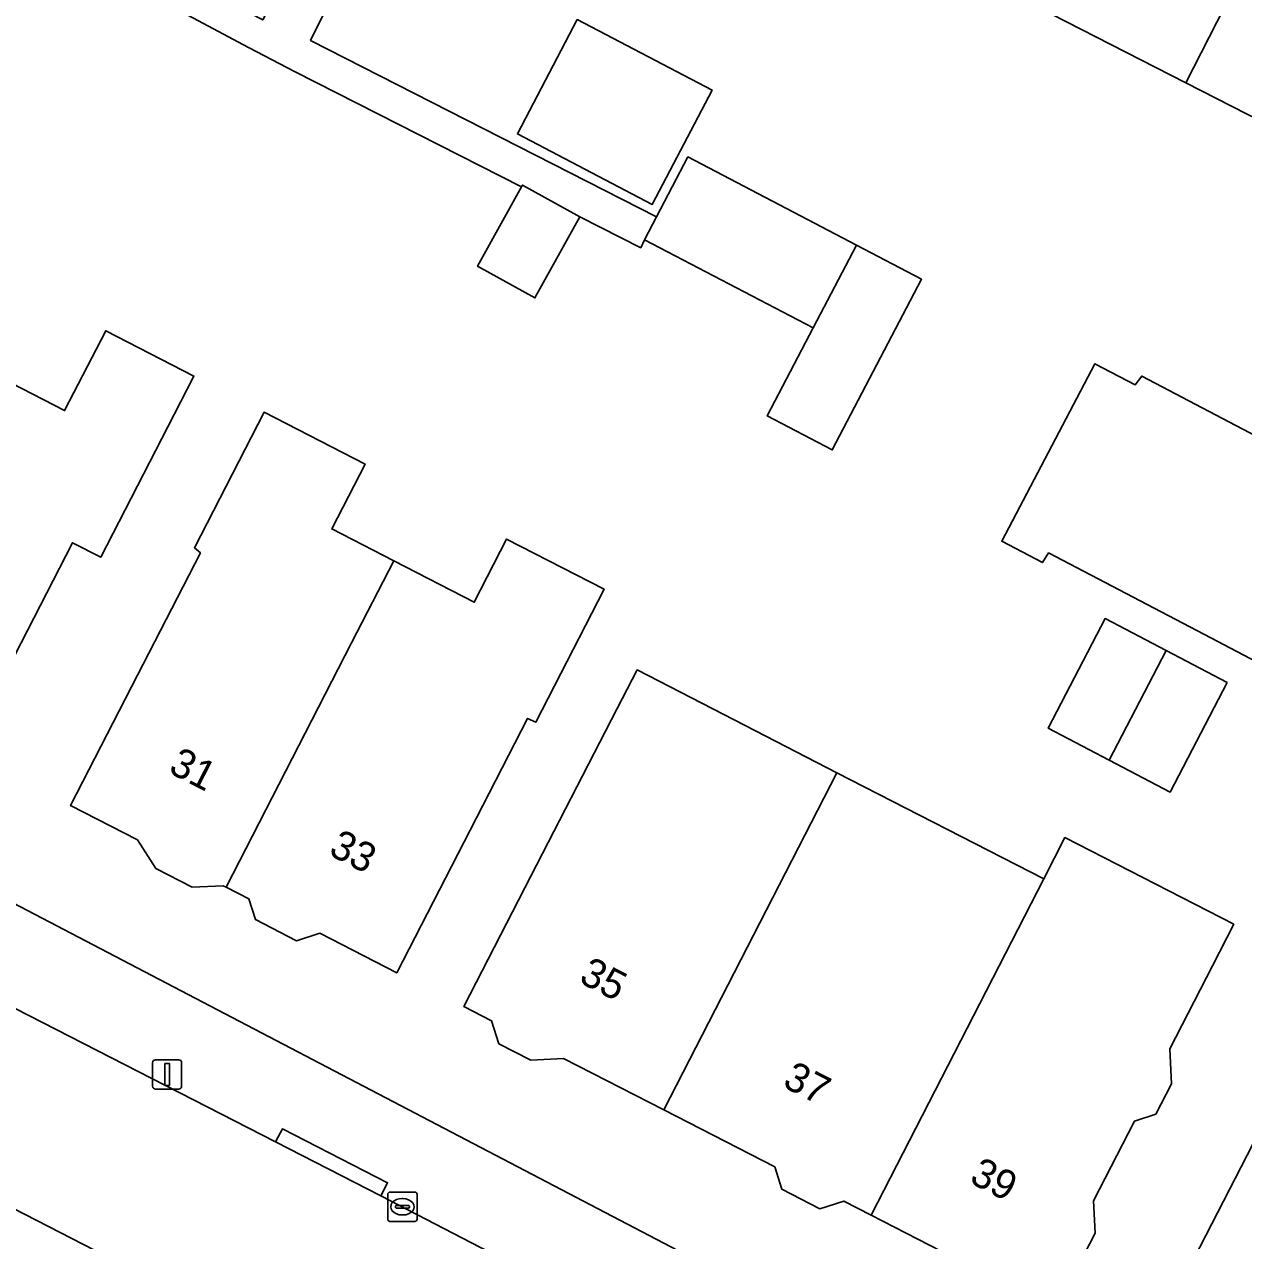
# Model space of a CAD drawing. Extents: x 160349 to 161355, y 381727 to 382854.
# Drawn here: x 161117.06 to 161158.63, y 382412.81 to 382454.27 of the extents above; entities that cross this region are included whole.
import ezdxf

# ---------------------------------------------------------------- set-up
doc = ezdxf.new("R2010")
doc.units = 0
for name, color, linetype in [('IMGEO_Erf', 7, 'Continuous'), ('IMGEO_Kolk', 7, 'Continuous'), ('IMGEO_Lichtmast', 7, 'Continuous'), ('IMGEO_Pand', 7, 'Continuous'), ('IMGEO_Pand_nummerreeks', 7, 'Continuous'), ('IMGEO_Rijbaan_lokaal_open', 7, 'Continuous'), ('IMGEO_Voetpad_open', 7, 'Continuous')]:
    doc.layers.add(name, color=color, linetype=linetype)

msp = doc.modelspace()

# ---------------------------------------------------------------- linework, layer by layer
at = {"layer": 'IMGEO_Erf'}
for points in [[(161130.897, 382461.978), (161126.82, 382453.722), (161138.618, 382447.71), (161139.685, 382449.749), (161145.434, 382446.743), (161147.651, 382445.583), (161144.607, 382439.764), (161142.39, 382440.923), (161143.958, 382443.922), (161138.209, 382446.929), (161138.076, 382446.655), (161136, 382447.711), (161134.471, 382444.944), (161132.513, 382446.026), (161134.006, 382448.728), (161126.294, 382452.657), (161124.705, 382453.479), (161118.842, 382456.62)], [(161099.704, 382433.19), (161153.316, 382405.165), (161164.374, 382426.647), (161165.522, 382428.911), (161168.609, 382434.914), (161171.359, 382440.223), (161172.789, 382443), (161176.806, 382450.653), (161181.334, 382458.271)], [(161175.156, 382455.121), (161174.64, 382454.112), (161173.942, 382453.885), (161172.468, 382450.998), (161172.649, 382450.439), (161172.001, 382449.172), (161171.062, 382448.867), (161169.464, 382445.738), (161165.012, 382448.013), (161163.444, 382448.814), (161156.66, 382452.28), (161150.028, 382455.669)], [(161148.322, 382412.445), (161145.928, 382413.676), (161144.998, 382414.154), (161144.182, 382413.892), (161142.887, 382414.557), (161142.643, 382415.319), (161138.863, 382417.262), (161135.448, 382419.018), (161134.327, 382418.963), (161133.244, 382419.52), (161132.993, 382420.302), (161132.045, 382420.788), (161134.331, 382425.235), (161137.276, 382430.943), (161137.955, 382432.26), (161141.631, 382430.37), (161144.765, 382428.759), (161151.812, 382425.136), (161152.537, 382426.549), (161158.29, 382423.591), (161157.564, 382422.179), (161156.11, 382419.35), (161156.168, 382418.155), (161155.633, 382417.115), (161154.908, 382416.883), (161153.509, 382414.161), (161153.563, 382413.055), (161152.989, 382411.938)]]:
    msp.add_lwpolyline(points, dxfattribs=at)
for points in [[(161135.911, 382454.433), (161140.508, 382452.029), (161138.468, 382448.129), (161133.871, 382450.533)], [(161113.43, 382441.607), (161113.587, 382441.526), (161114.428, 382443.163), (161118.435, 382441.103), (161119.836, 382443.827), (161122.845, 382442.28), (161121.955, 382440.548), (161119.668, 382436.101), (161118.702, 382436.598), (161115.181, 382429.749), (161113.067, 382430.836), (161112.953, 382430.615), (161112.255, 382430.974), (161111.285, 382430.663), (161109.604, 382431.527), (161109.565, 382432.324), (161108.848, 382432.693), (161111.134, 382437.14)], [(161155.154, 382442.277), (161160.658, 382439.388), (161165.085, 382437.064), (161163.726, 382434.477), (161163.773, 382433.303), (161163.27, 382432.345), (161162.31, 382431.738), (161161.937, 382431.027), (161157.51, 382433.351), (161151.977, 382436.253), (161151.771, 382435.923), (161150.383, 382436.651), (161153.556, 382442.697), (161154.935, 382441.981)], [(161125.238, 382441.049), (161128.679, 382439.28), (161127.541, 382437.067), (161129.657, 382435.979), (161132.398, 382434.57), (161133.504, 382436.721), (161136.831, 382435.011), (161134.503, 382430.483), (161134.218, 382430.608), (161132.047, 382426.381), (161129.761, 382421.934), (161127.131, 382423.287), (161126.338, 382423.032), (161124.944, 382423.749), (161124.716, 382424.46), (161123.943, 382424.857), (161123.846, 382424.907), (161122.787, 382424.855), (161121.545, 382425.494), (161120.916, 382426.469), (161118.64, 382427.639), (161120.926, 382432.086), (161123.067, 382436.253), (161122.862, 382436.428)], [(161155.986, 382432.921), (161158.065, 382431.83), (161156.121, 382428.096), (161154.041, 382429.188), (161151.962, 382430.279), (161153.906, 382434.012)]]:
    msp.add_lwpolyline(points, close=True, dxfattribs=at)
at = {"layer": 'IMGEO_Kolk'}
for p, q in [((161129.453, 382413.534), (161129.453, 382414.386)), ((161129.528, 382414.46), (161130.38, 382414.46)), ((161129.941, 382414.24), (161129.966, 382414.24)), ((161130.454, 382414.386), (161130.454, 382413.534)), ((161129.712, 382413.954), (161129.712, 382413.966)), ((161130.15, 382413.917), (161129.752, 382413.917)), ((161129.755, 382414.003), (161130.153, 382414.003)), ((161130.196, 382413.966), (161130.196, 382413.954)), ((161130.38, 382413.46), (161129.528, 382413.46)), ((161129.964, 382413.68), (161129.939, 382413.68))]:
    msp.add_line(p, q, dxfattribs=at)
for points in [[(161129.453, 382413.534), (161129.453, 382414.386)], [(161129.528, 382414.46), (161130.38, 382414.46)], [(161130.454, 382414.386), (161130.454, 382413.534)], [(161130.38, 382413.46), (161129.528, 382413.46)]]:
    msp.add_lwpolyline(points, dxfattribs=at)
for centre, radius, start, end in [((161129.53, 382414.384), 0.0765, 91.552, 178.448), ((161129.53, 382414.384), 0.0765, 91.552, 178.448), ((161130.378, 382414.384), 0.0765, 1.552, 88.448), ((161130.378, 382414.384), 0.0765, 1.552, 88.448), ((161129.752, 382413.963), 0.0403, 85.8775, 175.7526), ((161129.749, 382413.953), 0.0366, 178.938, 274.7102), ((161130.153, 382413.96), 0.043, 264.8664, 352.4533), ((161130.157, 382413.965), 0.0386, 1.7309, 96.639), ((161129.53, 382413.536), 0.0765, 181.552, 268.448), ((161129.53, 382413.536), 0.0765, 181.552, 268.448), ((161130.378, 382413.536), 0.0765, 271.552, 358.448), ((161130.378, 382413.536), 0.0765, 271.552, 358.448)]:
    msp.add_arc(centre, radius, start, end, dxfattribs=at)
for centre, major_axis, ratio, start_param, end_param in [((161129.94, 382413.96), (-0.387, 0.002), 0.722429, 4.712389, 7.853982), ((161129.965, 382413.96), (-0.39, 0.002), 0.717154, 1.570796, 4.712389)]:
    msp.add_ellipse(centre, major_axis=major_axis, ratio=ratio, start_param=start_param, end_param=end_param, dxfattribs=at)
at = {"layer": 'IMGEO_Lichtmast'}
for p, q in [((161121.436, 382418.071), (161121.436, 382418.871)), ((161121.436, 382418.871), (161121.436, 382418.071)), ((161121.536, 382418.971), (161122.326, 382418.971)), ((161122.326, 382418.971), (161121.536, 382418.971)), ((161122.426, 382418.871), (161122.426, 382418.071)), ((161122.426, 382418.071), (161122.426, 382418.871)), ((161122.326, 382417.971), (161121.536, 382417.971)), ((161121.536, 382417.971), (161122.326, 382417.971))]:
    msp.add_line(p, q, dxfattribs=at)
msp.add_lwpolyline([(161121.856, 382418.846), (161122.006, 382418.846), (161122.006, 382418.096), (161121.856, 382418.096), (161121.856, 382418.846)], dxfattribs=at)
for centre, start, end in [((161121.536, 382418.871), 90, 180), ((161121.536, 382418.871), 90, 180), ((161122.326, 382418.871), 0, 90), ((161122.326, 382418.871), 360, 90), ((161121.536, 382418.071), 180, 270), ((161121.536, 382418.071), 180, 270), ((161122.326, 382418.071), 270, 0), ((161122.326, 382418.071), 270, 0)]:
    msp.add_arc(centre, 0.1, start, end, dxfattribs=at)
at = {"layer": 'IMGEO_Pand'}
for points in [[(161156.66, 382452.28), (161162.466, 382463.655), (161159.192, 382465.327), (161158.66, 382466.148), (161157.592, 382466.693), (161156.558, 382466.64), (161155.796, 382467.029), (161155.451, 382466.354), (161155.213, 382466.475), (161150.994, 382458.209), (161151.257, 382458.075), (161150.028, 382455.669)], [(161156.66, 382452.28), (161163.444, 382448.814), (161169.249, 382460.187), (161168.744, 382460.445), (161168.526, 382461.115), (161167.365, 382461.708), (161166.38, 382461.657), (161162.466, 382463.655)], [(161133.871, 382450.533), (161138.468, 382448.129), (161140.508, 382452.029), (161135.911, 382454.433)], [(161138.618, 382447.71), (161138.209, 382446.929), (161143.958, 382443.922), (161145.434, 382446.743), (161139.685, 382449.749)], [(161136, 382447.711), (161134.042, 382448.793), (161134.006, 382448.728), (161132.513, 382446.026), (161134.471, 382444.944)], [(161145.434, 382446.743), (161143.958, 382443.922), (161142.39, 382440.923), (161144.607, 382439.764), (161147.651, 382445.583)], [(161111.134, 382437.14), (161108.848, 382432.693), (161109.565, 382432.324), (161109.604, 382431.527), (161111.285, 382430.663), (161112.255, 382430.974), (161112.953, 382430.615), (161113.067, 382430.836), (161115.181, 382429.749), (161118.702, 382436.598), (161119.668, 382436.101), (161121.955, 382440.548), (161122.845, 382442.28), (161119.836, 382443.827), (161118.435, 382441.103), (161114.428, 382443.163), (161113.587, 382441.526), (161113.43, 382441.607)], [(161160.658, 382439.388), (161155.154, 382442.277), (161154.935, 382441.981), (161153.556, 382442.697), (161150.383, 382436.651), (161151.771, 382435.923), (161151.977, 382436.253), (161157.51, 382433.351), (161161.937, 382431.027), (161162.31, 382431.738), (161163.27, 382432.345), (161163.773, 382433.303), (161163.726, 382434.477), (161165.085, 382437.064)], [(161123.943, 382424.857), (161128.212, 382433.18), (161129.657, 382435.979), (161127.541, 382437.067), (161128.679, 382439.28), (161125.238, 382441.049), (161122.862, 382436.428), (161123.067, 382436.253), (161120.926, 382432.086), (161118.64, 382427.639), (161120.916, 382426.469), (161121.545, 382425.494), (161122.787, 382424.855), (161123.846, 382424.907)], [(161123.943, 382424.857), (161124.716, 382424.46), (161124.944, 382423.749), (161126.338, 382423.032), (161127.131, 382423.287), (161129.761, 382421.934), (161132.047, 382426.381), (161134.218, 382430.608), (161134.503, 382430.483), (161136.831, 382435.011), (161133.504, 382436.721), (161132.398, 382434.57), (161129.657, 382435.979), (161128.212, 382433.18)], [(161153.906, 382434.012), (161151.962, 382430.279), (161154.041, 382429.188), (161155.986, 382432.921)], [(161156.121, 382428.096), (161158.065, 382431.83), (161155.986, 382432.921), (161154.041, 382429.188)], [(161144.765, 382428.759), (161141.631, 382430.37), (161137.955, 382432.26), (161137.276, 382430.943), (161134.331, 382425.235), (161132.045, 382420.788), (161132.993, 382420.302), (161133.244, 382419.52), (161134.327, 382418.963), (161135.448, 382419.018), (161138.863, 382417.262)], [(161151.812, 382425.136), (161144.765, 382428.759), (161138.863, 382417.262), (161142.643, 382415.319), (161142.887, 382414.557), (161144.182, 382413.892), (161144.998, 382414.154), (161145.928, 382413.676)], [(161156.168, 382418.155), (161156.11, 382419.35), (161157.564, 382422.179), (161158.29, 382423.591), (161152.537, 382426.549), (161151.812, 382425.136), (161145.928, 382413.676), (161148.322, 382412.445), (161148.616, 382411.529), (161149.661, 382410.992), (161151.008, 382411.057), (161151.711, 382410.696), (161152.223, 382411.692), (161152.989, 382411.938), (161153.563, 382413.055), (161153.509, 382414.161), (161154.908, 382416.883), (161155.633, 382417.115)]]:
    msp.add_lwpolyline(points, close=True, dxfattribs=at)
at = {"layer": 'IMGEO_Rijbaan_lokaal_open'}
for points in [[(160984.373, 382481.763), (161000, 382473.769), (161051.221, 382447.565), (161055.178, 382445.54), (161123.037, 382410.642), (161128.429, 382407.875), (161148.914, 382397.364), (161149.186, 382397.232)], [(161151.878, 382402.587), (161151.401, 382402.829), (161129.216, 382414.337), (161125.629, 382416.174), (161075.136, 382442.031), (161071.856, 382443.711), (161049.272, 382455.276)]]:
    msp.add_lwpolyline(points, dxfattribs=at)
at = {"layer": 'IMGEO_Voetpad_open'}
for points in [[(160981.396, 382482.139), (160980.496, 382480.356), (161000, 382470.359), (161084.671, 382426.984), (161085.12, 382426.754), (161086.277, 382426.161), (161121.067, 382408.339), (161126.774, 382405.417), (161134.344, 382401.541), (161143.581, 382396.8), (161148.024, 382394.51), (161149.186, 382397.232), (161148.914, 382397.364), (161128.429, 382407.875), (161128.201, 382407.431), (161122.809, 382410.198), (161123.037, 382410.642), (161055.178, 382445.54)], [(161182.79, 382460.907), (161181.334, 382458.271), (161176.806, 382450.653), (161172.789, 382443), (161171.359, 382440.223), (161168.609, 382434.914), (161165.522, 382428.911), (161164.374, 382426.647), (161153.316, 382405.165), (161151.878, 382402.587)], [(161049.272, 382455.276), (161071.856, 382443.711), (161072.086, 382444.154), (161075.366, 382442.474), (161075.136, 382442.031), (161125.629, 382416.174), (161125.859, 382416.617), (161129.446, 382414.78), (161129.216, 382414.337), (161151.401, 382402.829), (161151.878, 382402.587), (161153.316, 382405.165), (161099.704, 382433.19), (161081.707, 382442.323), (161076.035, 382445.201), (161074.226, 382446.119), (161067.487, 382449.539)]]:
    msp.add_lwpolyline(points, dxfattribs=at)
for points in [[(161133.166, 382466.192), (161133.619, 382467.08), (161132.786, 382467.505), (161132.009, 382467.901), (161131.544, 382466.99), (161131.062, 382465.702), (161129.573, 382462.888), (161125.191, 382454.419), (161119.284, 382457.475), (161118.842, 382456.62), (161124.705, 382453.479), (161126.294, 382452.657), (161134.006, 382448.728), (161134.042, 382448.793), (161136, 382447.711), (161138.076, 382446.655), (161138.209, 382446.929), (161138.618, 382447.71), (161126.82, 382453.722), (161130.897, 382461.978)], [(161125.629, 382416.174), (161129.216, 382414.337), (161129.446, 382414.78), (161125.859, 382416.617)]]:
    msp.add_lwpolyline(points, close=True, dxfattribs=at)

# ---------------------------------------------------------------- texts
at = {"layer": 'IMGEO_Pand_nummerreeks'}
for s, rotation, p in [('31', 332.8425, (161121.936, 382428.781)), ('33', 332.8425, (161127.395, 382425.98)), ('35', 332.8762, (161135.929, 382421.63)), ('37', 332.8743, (161142.87, 382418.074)), ('39', 332.7387, (161149.239, 382414.804))]:
    msp.add_text(s, height=1, rotation=rotation, dxfattribs=at).set_placement(p)

doc.saveas('drawing.dxf')
